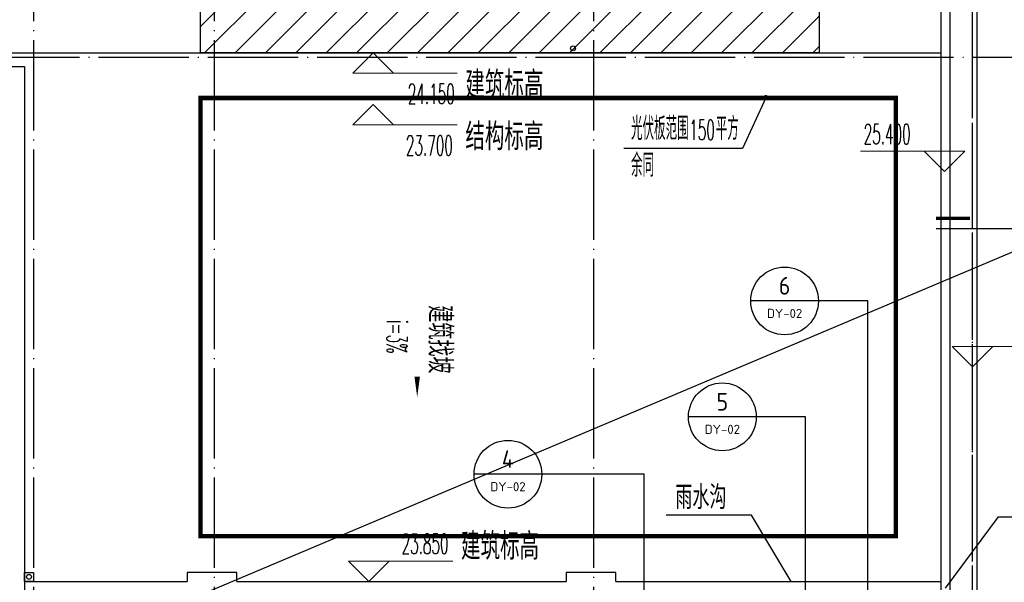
# Model space of a CAD drawing. Extents: x 1779708 to 7299578, y -1121471 to 88434.
# Tile 506 of 656: x 4882161 to 4903969, y -947363 to -934910. Entities that reach past the tile are written whole.
import ezdxf
from ezdxf.enums import TextEntityAlignment as Align

# ---------------------------------------------------------------- set-up
doc = ezdxf.new("R2010")
doc.units = 0
doc.header["$LTSCALE"] = 1000
doc.header["$MEASUREMENT"] = 0
for name, pattern in [('$0$DASH', [0.35, 0.25, -0.1]), ('DASH', [0.35, 0.25, -0.1]), ('DOTE', [2.42, 2, -0.2, 0.02, -0.2])]:
    doc.linetypes.add(name, pattern=pattern)
for name, color, linetype in [('11111111111111111111111111111', 50, 'DASH'), ('a-dims', 7, 'CONTINUOUS'), ('DIM_IDEN', 3, 'CONTINUOUS'), ('DIM_LEAD', 3, 'CONTINUOUS'), ('DIM_SYMB', 3, 'CONTINUOUS'), ('DIM_污水', 3, 'CONTINUOUS'), ('DOTE', 1, 'DOTE'), ('P_PS_DIM', 1, 'CONTINUOUS'), ('PUB_TEXT', 7, 'CONTINUOUS'), ('SPACE', 7, 'CONTINUOUS'), ('修改', 6, 'CONTINUOUS'), ('可见线', 6, 'CONTINUOUS'), ('室外构件', 4, 'CONTINUOUS'), ('栏杆', 6, 'CONTINUOUS')]:
    doc.layers.add(name, color=color, linetype=linetype)
doc.layers.add('DIM_ELEV', color=3, linetype='CONTINUOUS', lineweight=13)
doc.styles.add('_TCH_DIM', font='SIMPLEX.shx', dxfattribs={"width": 0.7, "bigfont": 'GBCBIG.shx'})
doc.styles.add('_TCH_SPACE', font='SIMPLEX', dxfattribs={"height": 5, "bigfont": 'GBCBIG'})
doc.styles.get("Standard").update_dxf_attribs({"font": 'GBENOR', "bigfont": 'GBCBIG'})

# ---------------------------------------------------------------- blocks, each defined once
blk = doc.blocks.new('A$C159220C3')
at = {"layer": 'DOTE'}
for p, q in [((64000, 149200), (64000, 7200)), ((68000, 149200), (68000, 7200)), ((76400, 149200), (76400, 7200)), ((84300, 7200), (84300, 149200)), ((84800, 7200), (84800, 149200)), ((86800, 134300), (7200, 134300))]:
    blk.add_line(p, q, dxfattribs=at)
blk = doc.blocks.new('a1')
at = {"layer": '11111111111111111111111111111'}
for p, q in [((59122, 49136), (59122, 48936)), ((59322, 49136), (59122, 49136)), ((59322, 48936), (59322, 49136)), ((59122, 48936), (59322, 48936))]:
    blk.add_line(p, q, dxfattribs=at)

msp = doc.modelspace()

# ---------------------------------------------------------------- hatches: boundary and pattern name
at = {"layer": '室外构件'}
h = msp.add_hatch(dxfattribs=at)
h.set_pattern_fill('ANSI31', color=256, scale=300, style=0)
h.set_pattern_definition([(45, (0, 0), (-336.759605, 336.759605), [])])
h.paths.add_polyline_path([(4899867.1, -935643.3), (4891667.1, -935643.3), (4886167.1, -935643.3), (4886167.1, -932643.3), (4872367.1, -932643.3), (4872367.1, -925543.3), (4899867.1, -925543.3)])

# ---------------------------------------------------------------- linework, layer by layer
at = {"layer": 'DIM_ELEV'}
for p, q in [((4889990.6, -935643.3), (4889540.6, -936093.3)), ((4889990.6, -935643.3), (4890440.6, -936093.3)), ((4889540.6, -936093.3), (4891852.2, -936093.3)), ((4889990.6, -936784.3), (4889540.6, -937234.3)), ((4889990.6, -936784.3), (4890440.6, -937234.3)), ((4889540.6, -937234.3), (4891852.2, -937234.3)), ((4903094.7, -937823.5), (4900783.1, -937823.5)), ((4902644.7, -938273.5), (4902194.7, -937823.5)), ((4902644.7, -938273.5), (4903094.7, -937823.5)), ((4903267.1, -942595.6), (4902817.1, -942145.6)), ((4902817.1, -942145.6), (4905128.7, -942145.6)), ((4903267.1, -942595.6), (4903717.1, -942145.6)), ((4889894.5, -947343.3), (4889444.5, -946893.3)), ((4889444.5, -946893.3), (4891756.1, -946893.3)), ((4889894.5, -947343.3), (4890344.5, -946893.3))]:
    msp.add_line(p, q, dxfattribs=at)
at = {"layer": 'DIM_IDEN'}
for p, q in [((4902456.4, -939532.9), (4908535.1, -939532.9)), ((4899852.4, -941134.6), (4898352.4, -941134.6)), ((4900945.1, -941134.6), (4899852.4, -941134.6)), ((4900945.1, -948689.5), (4900945.1, -941134.6)), ((4898474, -943700.8), (4896974, -943700.8)), ((4899566.7, -943700.8), (4898474, -943700.8)), ((4899566.7, -948689.5), (4899566.7, -943700.8)), ((4893724.9, -944970.5), (4892224.9, -944970.5)), ((4895994.8, -944970.5), (4893724.9, -944970.5)), ((4895994.8, -948689.5), (4895994.8, -944970.5))]:
    msp.add_line(p, q, dxfattribs=at)
at = {"layer": 'DIM_IDEN', "const_width": 75}
msp.add_lwpolyline([(4902456.4, -939307.9), (4903206.4, -939307.9)], dxfattribs=at)
at = {"layer": 'DIM_IDEN'}
for centre in [(4899102.4, -941134.6), (4897724, -943700.8), (4892974.9, -944970.5)]:
    msp.add_circle(centre, 750, dxfattribs=at)
at = {"layer": 'DIM_LEAD'}
for p, q in [((4898684.4, -936637.6), (4898173.5, -937763.1)), ((4898684.4, -936637.6), (4898173.5, -937763.1)), ((4898173.5, -937763.1), (4895543.9, -937763.1))]:
    msp.add_line(p, q, dxfattribs=at)
at = {"layer": 'DIM_LEAD', "const_width": 60}
msp.add_lwpolyline([(4898696.8, -936610.3, 1), (4898672, -936665, 1)], format="xyb", close=True, dxfattribs=at)
msp.add_lwpolyline([(4898696.8, -936610.3, 1), (4898672, -936665, 1)], format="xyb", close=True, dxfattribs=at)
at = {"layer": 'DIM_SYMB'}
msp.add_lwpolyline([(4890965.2, -941179.8, 0, 0, 0), (4890965.2, -943264.7, 0, 120, 0), (4890965.2, -942814.7, 0, 0, 0)], format="xyseb", dxfattribs=at)
msp.add_lwpolyline([(4899251.4, -947343.3), (4898371.6, -945878.8), (4896483.3, -945878.8)], dxfattribs=at)
at = {"layer": 'DIM_污水', "color": 1}
msp.add_circle((4894417.1, -935543.3), 55, dxfattribs=at)
at = {"layer": 'DIM_污水', "color": 8}
msp.add_circle((4882367.1, -947243.3), 55, dxfattribs=at)
at = {"layer": 'DOTE', "ltscale": 10}
msp.add_line((4886167.1, -947643.3), (4913577.3, -936067.2), dxfattribs=at)
at = {"layer": 'PUB_TEXT', "color": 1}
for p, q in [((4902667.1, -947490.1), (4903837.2, -945916.2)), ((4903837.2, -945916.2), (4908263.2, -945916.4))]:
    msp.add_line(p, q, dxfattribs=at)
at = {"layer": '可见线', "linetype": '$0$DASH', "const_width": 100}
msp.add_lwpolyline([(4886167.1, -936643.3), (4901567.1, -936643.3), (4901567.1, -946343.3), (4886167.1, -946343.3)], close=True, dxfattribs=at)
at = {"layer": '室外构件'}
for p, q in [((4836267.1, -935643.3), (4902567.1, -935643.3)), ((4882267.1, -947343.3), (4885867.1, -947343.3)), ((4886967.1, -947343.3), (4894267.1, -947343.3)), ((4895367.1, -947343.3), (4902567.1, -947343.3))]:
    msp.add_line(p, q, dxfattribs=at)
msp.add_lwpolyline([(4899867.1, -935643.3), (4891667.1, -935643.3), (4886167.1, -935643.3), (4886167.1, -932643.3), (4872367.1, -932643.3), (4872367.1, -925543.3), (4899867.1, -925543.3)], close=True, dxfattribs=at)
for points in [[(4886967.1, -947343.3), (4886967.1, -947143.3), (4885867.1, -947143.3), (4885867.1, -947343.3)], [(4895367.1, -947343.3), (4895367.1, -947143.3), (4894267.1, -947143.3), (4894267.1, -947343.3)]]:
    msp.add_lwpolyline(points, dxfattribs=at)
at = {"layer": '栏杆'}
for p, q in [((4902767.1, -947843.3), (4902767.1, -922843.3)), ((4902567.1, -947643.3), (4902567.1, -923043.3))]:
    msp.add_line(p, q, dxfattribs=at)
for points in [[(4894867.1, -948743.3), (4894867.1, -948743.3), (4903367.1, -948743.3), (4903367.1, -921743.3), (4826967.1, -921743.3), (4826967.1, -935643.3), (4826967.1, -936743.3), (4835967.1, -936743.3), (4835967.1, -947943.3), (4827567.1, -947943.3), (4827567.1, -974943.3), (4903967.1, -974943.3), (4903967.1, -961043.3), (4903967.1, -959943.3), (4894867.1, -959943.3), (4894867.1, -959943.3)], [(4856997.1, -935943.3), (4882267.1, -935943.3), (4882267.1, -960743.3), (4848667.1, -960743.3), (4848667.1, -940343.3)]]:
    msp.add_lwpolyline(points, dxfattribs=at)
at = {"layer": '栏杆', "linetype": 'DASH'}
msp.add_lwpolyline([(4836067.1, -948043.3), (4827667.1, -948043.3), (4827667.1, -974843.3), (4903867.1, -974843.3), (4903867.1, -961043.3), (4903867.1, -960043.3), (4894867.1, -960043.3), (4894867.1, -948643.3), (4903267.1, -948643.3), (4903267.1, -921843.3), (4827067.1, -921843.3), (4827067.1, -935643.3), (4827067.1, -936643.3), (4836067.1, -936643.3), (4836067.1, -948043.3)], dxfattribs=at)

# ---------------------------------------------------------------- block references
at = {"layer": 'P_PS_DIM', "color": 8, "xscale": -1}
msp.add_blockref('a1', (4941589.1, -996278.9), dxfattribs=at)
at = {"layer": '修改'}
msp.add_blockref('A$C159220C3', (4818467.1, -1070043.3), dxfattribs=at)

# ---------------------------------------------------------------- texts
at = {"layer": 'a-dims'}
msp.add_text('建筑找坡', height=525, rotation=270, dxfattribs=at).set_placement((4891209.4, -941230.3))
at = {"layer": 'a-dims', "style": '_TCH_DIM', "width": 0.494118}
msp.add_text('i=3%', height=446.25, rotation=270, dxfattribs=at).set_placement((4890295, -941558.5))
at = {"layer": 'a-dims'}
msp.add_text('雨水沟', height=525, dxfattribs=at).set_placement((4896682.4, -945743.4))
at = {"layer": 'PUB_TEXT', "color": 7, "style": '_TCH_DIM'}
for s, height, width, p in [('24.150', 446.25, 0.494118, (4890757.2, -936775.8)), ('光伏板范围', 506.38, 0.7, (4895701.4, -937572.1)), ('平方', 506.38, 0.7, (4897579.5, -937572.1)), ('150', 446.25, 0.494118, (4896991.5, -937572.1)), ('25.400', 446.25, 0.494118, (4900854.5, -937666)), ('23.700', 446.25, 0.494118, (4890715.2, -937916.8)), ('余同', 506.38, 0.7, (4895701.4, -938384.2)), ('23.850', 446.25, 0.494118, (4890619.1, -946735.8))]:
    msp.add_text(s, height=height, dxfattribs=dict(at, width=width)).set_placement(p)
at = {"layer": 'PUB_TEXT', "color": 7}
for s, height, width, p, p2 in [('6', 392.5, 0.979292, (4898975.5, -940995.9), (4899229.3, -940995.9)), ('DY-02', 201.87, 1.026321, (4898711, -941511.6), (4899493.8, -941511.6)), ('5', 391.8, 0.996601, (4897594.6, -943562.1), (4897853.5, -943562.1)), ('DY-02', 201.87, 1.026321, (4897332.6, -944077.9), (4898115.4, -944077.9)), ('DY-02', 201.87, 1.026321, (4892583.5, -945347.5), (4893366.3, -945347.5))]:
    msp.add_text(s, height=height, dxfattribs=dict(at, width=width)).set_placement(p, p2, align=Align.FIT)
msp.add_text('4', height=390.3, dxfattribs=at).set_placement((4892839.9, -944831.5), (4893109.8, -944831.5), align=Align.FIT)
at = {"layer": 'SPACE', "style": '_TCH_SPACE'}
for s, p in [('建筑标高', (4892032.5, -936651.2)), ('结构标高', (4892032.5, -937798.7)), ('建筑标高', (4891936.3, -946864.9))]:
    msp.add_text(s, height=600, dxfattribs=at).set_placement(p)

doc.saveas('drawing.dxf')
